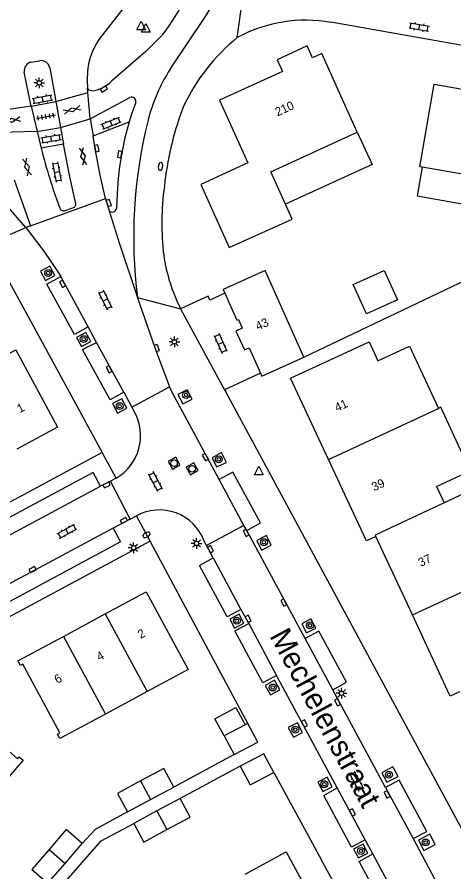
# Model space of a CAD drawing. Extents: x 124000 to 128010, y 398999 to 403000.
# Drawn here: x 127542.2 to 127592.8, y 400226.7 to 400325.7 of the extents above; entities that cross this region are included whole.
import ezdxf

# ---------------------------------------------------------------- set-up
doc = ezdxf.new("R2010")
doc.units = 0
for name, color, linetype in [('gg-afsc-erfafscheiding', 7, 'Continuous'), ('gg-afsc-hekwerk', 7, 'Continuous'), ('gg-anno-huisnummerreeks BGT', 7, 'Continuous'), ('gg-anno-openbare ruimte label', 7, 'Continuous'), ('gg-bbg-bijgebouw', 7, 'Continuous'), ('gg-bbg-gedigitaliseerde bebouwing', 7, 'Continuous'), ('gg-bbg-gedigitaliseerde bijgebouw', 7, 'Continuous'), ('gg-bbg-hoofdgebouw', 7, 'Continuous'), ('gg-bbg-luifel en loopbrug', 7, 'Continuous'), ('gg-bbg-tussenscheiding', 7, 'Continuous'), ('gg-knt-verharding', 7, 'Continuous'), ('gg-knt-verharding nz', 7, 'Continuous'), ('gt-grn-weggrens', 7, 'Continuous'), ('gt-symb-boom', 7, 'Continuous'), ('gt-symb-brandkraan', 7, 'Continuous'), ('gt-symb-gesloten verharding', 7, 'Continuous'), ('gt-symb-klinker verharding', 7, 'Continuous'), ('gt-symb-kolk', 7, 'Continuous'), ('gt-symb-lichtmast', 7, 'Continuous'), ('gt-symb-rioolschacht', 7, 'Continuous'), ('gt-symb-tegel verharding', 7, 'Continuous'), ('gt-symb-waterafsluiter', 7, 'Continuous')]:
    doc.layers.add(name, color=color, linetype=linetype)

# ---------------------------------------------------------------- blocks, each defined once
blk = doc.blocks.new('gt0-KL1')
at = {"layer": 'gt-symb-klinker verharding'}
for p, q in [((-1.15, 0.3), (1.15, 0.3)), ((-1, -0.3), (-1, 0.3)), ((-0.5, 0.3), (-0.5, 0.45)), ((0, -0.3), (0, 0.3)), ((0.5, 0.3), (0.5, 0.45)), ((1, -0.3), (1, 0.3)), ((-1.15, -0.3), (1.15, -0.3)), ((-0.5, -0.45), (-0.5, -0.3)), ((0.5, -0.45), (0.5, -0.3))]:
    blk.add_line(p, q, dxfattribs=at)
blk = doc.blocks.new('gt0-KOLK')
at = {"layer": 'gt-symb-kolk'}
blk.add_lwpolyline([(0, 0), (0.375, 0), (0.375, 0.4), (-0.375, 0.4), (-0.375, 0), (0, 0)], dxfattribs=at)
blk = doc.blocks.new('gt0-WAFSL')
at = {"layer": 'gt-symb-waterafsluiter'}
for p, q in [((-0.5, -0.333), (0, 0.667)), ((0, 0.667), (0.5, -0.333)), ((0.5, -0.333), (-0.5, -0.333))]:
    blk.add_line(p, q, dxfattribs=at)
blk = doc.blocks.new('gt0-LMAST')
at = {"layer": 'gt-symb-lichtmast'}
for p, q in [((-0.182, 0.173), (-0.447, 0.438)), ((-0.005, 0.246), (-0.005, 0.621)), ((0.172, 0.173), (0.437, 0.438)), ((-0.255, -0.004), (-0.63, -0.004)), ((-0.182, -0.181), (-0.447, -0.446)), ((-0.005, -0.254), (-0.005, -0.629)), ((0.437, -0.446), (0.172, -0.181)), ((0.245, -0.004), (0.62, -0.004))]:
    blk.add_line(p, q, dxfattribs=at)
blk.add_circle((-0.005, -0.004), 0.25, dxfattribs=at)
blk = doc.blocks.new('gt0-GESVH1')
at = {"layer": 'gt-symb-gesloten verharding'}
for p, q in [((-0.992, -0.261), (0.008, 0.239)), ((0.008, -0.261), (-0.992, 0.239)), ((0.008, 0.239), (1.008, -0.261)), ((1.008, 0.239), (0.008, -0.261))]:
    blk.add_line(p, q, dxfattribs=at)
blk = doc.blocks.new('gt0-TEG1')
at = {"layer": 'gt-symb-tegel verharding'}
for p, q in [((-1.125, 0), (1.125, 0)), ((-0.9, -0.25), (-0.9, 0.25)), ((-0.45, -0.25), (-0.45, 0.25)), ((0, -0.25), (0, 0.25)), ((0.45, -0.25), (0.45, 0.25)), ((0.9, -0.25), (0.9, 0.25))]:
    blk.add_line(p, q, dxfattribs=at)
blk = doc.blocks.new('gt0-BOOM')
at = {"layer": 'gt-symb-boom'}
for radius in [0.4, 0.2]:
    blk.add_circle((0, 0), radius, dxfattribs=at)
blk = doc.blocks.new('gt0-BR')
at = {"layer": 'gt-symb-brandkraan'}
for centre, radius, start, end in [((-0.244, 0), 0.206, 107.56694, 252.43307), ((0.599, -2.664), 3, 106.89205, 107.56694), ((0, -0.691), 0.938, 73.10799, 106.89205), ((-0.599, -2.664), 3, 72.43309, 73.10799), ((0.244, 0), 0.206, 287.56695, 72.43309), ((0.599, 2.664), 3, 252.43307, 253.10797), ((0, 0.691), 0.938, 253.10797, 286.89206), ((-0.599, 2.664), 3, 286.89206, 287.56695)]:
    blk.add_arc(centre, radius, start, end, dxfattribs=at)
blk = doc.blocks.new('gt0-RS')
at = {"layer": 'gt-symb-rioolschacht'}
blk.add_lwpolyline([(-0.5, -0.5), (0.5, -0.5), (0.5, 0.5), (-0.5, 0.5)], close=True, dxfattribs=at)
blk.add_circle((0, 0), 0.375, dxfattribs=at)

msp = doc.modelspace()

# ---------------------------------------------------------------- linework, layer by layer
at = {"layer": 'gg-afsc-erfafscheiding'}
for p, q in [((127575.406, 400286.326), (127599.168, 400297.655)), ((127567.316, 400240.333), (127560.324, 400236.569)), ((127568.032, 400238.999), (127561.057, 400235.244))]:
    msp.add_line(p, q, dxfattribs=at)
for points in [[(127554.967, 400233.684), (127551.217, 400231.664), (127549.725, 400230.041)], [(127543.722, 400220.988), (127551.926, 400230.344), (127555.694, 400232.366)]]:
    msp.add_lwpolyline(points, dxfattribs=at)
at = {"layer": 'gg-afsc-hekwerk'}
for p, q in [((127540.745, 400295.98), (127546.3, 400285.796)), ((127568.897, 400243.93), (127563.515, 400253.98)), ((127571.922, 400238.257), (127577.37, 400228.243))]:
    msp.add_line(p, q, dxfattribs=at)
at = {"layer": 'gg-bbg-bijgebouw'}
for p, q in [((127570.055, 400241.774), (127568.897, 400243.93)), ((127571.922, 400238.257), (127570.765, 400240.427))]:
    msp.add_line(p, q, dxfattribs=at)
at = {"layer": 'gg-bbg-gedigitaliseerde bebouwing'}
for p, q in [((127582.942, 400288.123), (127583.98, 400285.899)), ((127590.762, 400271.364), (127591.649, 400269.464))]:
    msp.add_line(p, q, dxfattribs=at)
for points in [[(127583.98, 400285.899), (127587.63, 400287.602), (127590.987, 400280.407)], [(127590.762, 400271.364), (127594.666, 400273.182), (127591.245, 400280.527), (127590.987, 400280.407)], [(127600.579, 400262.356), (127596.266, 400271.615), (127591.649, 400269.464)]]:
    msp.add_lwpolyline(points, dxfattribs=at)
at = {"layer": 'gg-bbg-gedigitaliseerde bijgebouw'}
for p, q in [((127568.897, 400243.93), (127568.585, 400243.765)), ((127566.16, 400242.481), (127567.316, 400240.333)), ((127567.316, 400240.333), (127570.055, 400241.774)), ((127570.765, 400240.427), (127568.032, 400238.999)), ((127557.646, 400235.127), (127560.324, 400236.569)), ((127554.967, 400233.684), (127557.646, 400235.127)), ((127561.057, 400235.244), (127558.376, 400233.805)), ((127558.376, 400233.805), (127555.694, 400232.366)), ((127547.738, 400227.733), (127549.725, 400230.041)), ((127545.751, 400225.425), (127547.738, 400227.733))]:
    msp.add_line(p, q, dxfattribs=at)
for points in [[(127566.16, 400242.481), (127565.092, 400244.466), (127567.508, 400245.766), (127568.585, 400243.765)], [(127568.032, 400238.999), (127569.191, 400236.841), (127571.922, 400238.257)], [(127560.324, 400236.569), (127559.165, 400238.728), (127556.484, 400237.284)], [(127556.484, 400237.284), (127553.803, 400235.839), (127554.967, 400233.684)], [(127559.534, 400231.647), (127562.218, 400233.086), (127561.057, 400235.244)], [(127555.694, 400232.366), (127556.849, 400230.207), (127559.534, 400231.647)], [(127549.725, 400230.041), (127547.874, 400231.637), (127545.885, 400229.329)], [(127545.885, 400229.329), (127543.896, 400227.021), (127545.751, 400225.425)]]:
    msp.add_lwpolyline(points, dxfattribs=at)
at = {"layer": 'gg-bbg-hoofdgebouw'}
for p, q in [((127589.093, 400308.313), (127588.815, 400308.362)), ((127598.369, 400306.685), (127589.093, 400308.313)), ((127582.568, 400265.234), (127578.249, 400274.486)), ((127587.966, 400256.487), (127583.732, 400265.572)), ((127547.546, 400254), (127552.388, 400256.612)), ((127592.279, 400247.233), (127587.966, 400256.487)), ((127557.244, 400247.621), (127552.401, 400245.01))]:
    msp.add_line(p, q, dxfattribs=at)
for points in [[(127581.586, 400312.388), (127577.462, 400321.475), (127576.414, 400320.996), (127575.796, 400322.355), (127572.289, 400320.759), (127572.91, 400319.394), (127565.622, 400316.088)], [(127588.815, 400308.362), (127590.505, 400317.934), (127600.057, 400316.237), (127598.369, 400306.685)], [(127565.622, 400316.088), (127568.912, 400308.81), (127563.464, 400306.323), (127566.733, 400299.035), (127574.041, 400302.313), (127573.264, 400304.035)], [(127573.264, 400304.035), (127571.57, 400307.792), (127581.586, 400312.388)], [(127575.406, 400286.326), (127570.915, 400296.345), (127566.045, 400294.173), (127566.233, 400293.751)], [(127566.233, 400293.751), (127567.629, 400290.627), (127567.812, 400290.709), (127568.265, 400289.687), (127567.531, 400289.357), (127568.515, 400287.17), (127569.062, 400287.416), (127570.376, 400284.491)], [(127578.249, 400274.486), (127573.862, 400283.885), (127582.942, 400288.123)], [(127537.293, 400284.641), (127542.016, 400287.193), (127546.865, 400278.219), (127542.141, 400275.666)], [(127570.376, 400284.491), (127570.535, 400284.138), (127575.406, 400286.326)], [(127583.732, 400265.572), (127582.644, 400265.071), (127582.568, 400265.234)], [(127552.388, 400256.612), (127557.137, 400259.174), (127561.989, 400250.179), (127557.244, 400247.621)], [(127552.401, 400245.01), (127547.138, 400242.173), (127546.865, 400242.68), (127547.147, 400242.825), (127542.835, 400250.798), (127542.563, 400250.649), (127542.282, 400251.161), (127547.546, 400254)], [(127593.437, 400247.581), (127592.355, 400247.07), (127592.279, 400247.233)], [(127540.166, 400241.603), (127542.229, 400239.822), (127542.43, 400240.07), (127542.865, 400239.696), (127539.024, 400235.234)], [(127568.597, 400226.469), (127573.336, 400229.052), (127578.227, 400220.078), (127573.486, 400217.494)]]:
    msp.add_lwpolyline(points, dxfattribs=at)
at = {"layer": 'gg-bbg-luifel en loopbrug'}
for points in [[(127581.586, 400312.388), (127583.305, 400308.642), (127573.264, 400304.035)], [(127589.093, 400308.313), (127588.511, 400305), (127598.736, 400303.205)], [(127581.107, 400294.749), (127584.7, 400296.359), (127586.229, 400292.948), (127582.637, 400291.338), (127581.107, 400294.749)]]:
    msp.add_lwpolyline(points, dxfattribs=at)
at = {"layer": 'gg-bbg-tussenscheiding'}
for p, q in [((127578.249, 400274.486), (127590.987, 400280.407)), ((127587.966, 400256.487), (127600.579, 400262.356)), ((127552.388, 400256.612), (127557.244, 400247.621)), ((127547.546, 400254), (127552.401, 400245.01)), ((127568.585, 400243.765), (127566.16, 400242.481)), ((127556.484, 400237.284), (127557.646, 400235.127)), ((127558.376, 400233.805), (127559.534, 400231.647)), ((127545.885, 400229.329), (127547.738, 400227.733))]:
    msp.add_line(p, q, dxfattribs=at)
msp.add_lwpolyline([(127591.649, 400269.464), (127583.654, 400265.74), (127583.732, 400265.572)], dxfattribs=at)
at = {"layer": 'gg-knt-verharding'}
for p, q in [((127597.65, 400321.734), (127578.529, 400325.09)), ((127543.808, 400320.482), (127544.786, 400320.647)), ((127543.819, 400315.403), (127543.001, 400319.326)), ((127545.952, 400319.836), (127546.663, 400315.938)), ((127550.384, 400316.951), (127550.338, 400317.452)), ((127550.66, 400313.936), (127550.384, 400316.951)), ((127550.66, 400313.936), (127555.245, 400316.376)), ((127543.819, 400315.403), (127546.663, 400315.938)), ((127543.819, 400315.403), (127544.517, 400312.452)), ((127546.663, 400315.938), (127547.197, 400312.912)), ((127561.441, 400315.335), (127561.287, 400314.958)), ((127550.66, 400313.936), (127550.981, 400311.942)), ((127550.981, 400311.942), (127555.143, 400313.576)), ((127544.517, 400312.452), (127547.197, 400312.912)), ((127544.517, 400312.452), (127544.976, 400310.514)), ((127547.197, 400312.912), (127547.539, 400310.977)), ((127547.539, 400310.977), (127544.976, 400310.514)), ((127541.824, 400306.877), (127543.712, 400301.527)), ((127543.712, 400301.527), (127552.399, 400304.684)), ((127552.399, 400304.684), (127552.854, 400303.286)), ((127547.756, 400303.31), (127548.636, 400303.625)), ((127543.712, 400301.527), (127543.181, 400301.33)), ((127556.125, 400293.193), (127556.121, 400293.225)), ((127561.111, 400291.939), (127566.212, 400282.565)), ((127551.377, 400288.039), (127550.402, 400289.844)), ((127546.3, 400285.796), (127552.027, 400275.296)), ((127570.376, 400284.491), (127566.212, 400282.565)), ((127555.461, 400280.541), (127559.851, 400282.913)), ((127566.212, 400282.565), (127566.353, 400282.306)), ((127554.525, 400282.273), (127555.461, 400280.541)), ((127597.391, 400224.85), (127566.353, 400282.306)), ((127552.983, 400271.983), (127551.842, 400271.398)), ((127555.286, 400267.567), (127552.983, 400271.983)), ((127555.286, 400267.567), (127553.308, 400266.517)), ((127568.457, 400266.853), (127564.122, 400264.534)), ((127575.544, 400253.751), (127568.773, 400266.269)), ((127563.515, 400253.98), (127557.587, 400265.05)), ((127564.886, 400263.11), (127564.122, 400264.534)), ((127568.109, 400257.131), (127569.008, 400255.486)), ((127579.268, 400236.461), (127572.242, 400249.479)), ((127584.863, 400236.505), (127578.736, 400247.836)), ((127583.381, 400228.849), (127582.497, 400230.453)), ((127588.042, 400230.601), (127591.281, 400224.558)), ((127583.386, 400217.185), (127577.37, 400228.243))]:
    msp.add_line(p, q, dxfattribs=at)
for points in [[(127562.812, 400334.559), (127562.639, 400334.51), (127561.107, 400333.703), (127559.961, 400332.947), (127559.159, 400332.303), (127558.161, 400331.282), (127557.201, 400330.226), (127551.648, 400323.097), (127551.367, 400322.636), (127550.97, 400321.847), (127550.642, 400321.027), (127550.438, 400320.269), (127550.327, 400319.492), (127550.289, 400318.365), (127550.338, 400317.452)], [(127559.903, 400319.659), (127563.99, 400325.755), (127565.541, 400328.323)], [(127559.047, 400323.676), (127557.107, 400321.703), (127553.101, 400318.266)], [(127550.83, 400317.159), (127550.537, 400317.226), (127550.338, 400317.452)], [(127555.931, 400315.814), (127555.457, 400314.574), (127555.143, 400313.576)], [(127555.143, 400313.576), (127554.617, 400311.547), (127554.254, 400309.769), (127554.037, 400308.392), (127553.883, 400307.006), (127553.755, 400305.28), (127553.686, 400303.55)], [(127552.399, 400304.684), (127551.818, 400307.384), (127551.22, 400310.457), (127550.981, 400311.942)], [(127543.181, 400301.33), (127536.907, 400308.551), (127534.851, 400310.685)], [(127548.959, 400304.241), (127548.192, 400307.597), (127547.539, 400310.977)], [(127552.854, 400303.286), (127553.997, 400299.568), (127556.121, 400293.225)], [(127543.181, 400301.33), (127545.284, 400298.617), (127546.835, 400296.342), (127547.225, 400295.649)], [(127544.894, 400296.291), (127545.466, 400295.218), (127546.542, 400295.792), (127545.971, 400296.865), (127544.894, 400296.291)], [(127550.402, 400289.844), (127548.83, 400288.959), (127545.631, 400294.796), (127547.225, 400295.649)], [(127566.233, 400293.751), (127564.515, 400292.927), (127564.309, 400293.39), (127561.111, 400291.939)], [(127556.125, 400293.193), (127558.161, 400287.324), (127559.851, 400282.913)], [(127549.072, 400288.606), (127549.621, 400287.563), (127550.701, 400288.132), (127550.151, 400289.175), (127549.072, 400288.606)], [(127554.525, 400282.273), (127552.94, 400281.392), (127549.759, 400287.222), (127551.377, 400288.039)], [(127560.807, 400282.008), (127561.368, 400280.917), (127562.453, 400281.474), (127561.892, 400282.565), (127560.807, 400282.008)], [(127553.236, 400280.953), (127553.82, 400279.854), (127554.897, 400280.427), (127554.313, 400281.525), (127553.236, 400280.953)], [(127552.027, 400275.296), (127526.073, 400261.356), (127474.168, 400201.077)], [(127566.426, 400274.145), (127565.867, 400275.283), (127564.767, 400274.691), (127565.279, 400273.652), (127566.426, 400274.145)], [(127551.842, 400271.398), (127551.004, 400272.972), (127530.034, 400261.753), (127530.958, 400260.177)], [(127568.773, 400266.269), (127570.383, 400267.14), (127567.186, 400273.024), (127565.587, 400272.159)], [(127553.308, 400266.517), (127554.173, 400264.94), (127539.36, 400256.997), (127538.494, 400258.595)], [(127571.625, 400264.552), (127571.055, 400265.675), (127569.93, 400265.097), (127570.496, 400264.001), (127571.625, 400264.552)], [(127557.587, 400265.05), (127533.418, 400252.079), (127482.966, 400193.442)], [(127568.109, 400257.131), (127566.517, 400256.276), (127563.308, 400262.224), (127564.886, 400263.11)], [(127566.821, 400256.021), (127567.372, 400254.978), (127568.451, 400255.547), (127567.9, 400256.59), (127566.821, 400256.021)], [(127576.782, 400254.97), (127576.218, 400256.058), (127575.152, 400255.447), (127575.69, 400254.419), (127576.782, 400254.97)], [(127572.242, 400249.479), (127570.626, 400248.638), (127567.417, 400254.649), (127569.008, 400255.486)], [(127578.736, 400247.836), (127580.331, 400248.701), (127577.132, 400254.602), (127575.544, 400253.751)], [(127570.921, 400248.33), (127571.542, 400247.232), (127572.604, 400247.832), (127571.983, 400248.93), (127570.921, 400248.33)], [(127573.585, 400243.449), (127574.177, 400242.326), (127575.256, 400242.895), (127574.664, 400244.018), (127573.585, 400243.449)], [(127586.322, 400237.801), (127585.709, 400238.912), (127584.437, 400238.22), (127585.015, 400237.13), (127586.322, 400237.801)], [(127577.017, 400237.151), (127577.589, 400236.035), (127578.675, 400236.592), (127578.102, 400237.708), (127577.017, 400237.151)], [(127588.042, 400230.601), (127589.644, 400231.424), (127586.433, 400237.364), (127584.863, 400236.505)], [(127582.497, 400230.453), (127580.908, 400229.601), (127577.691, 400235.585), (127579.268, 400236.461)], [(127590.611, 400229.916), (127589.976, 400231.096), (127588.678, 400230.404), (127589.29, 400229.227), (127590.611, 400229.916)], [(127581.162, 400229.369), (127581.734, 400228.372), (127582.8, 400228.917), (127582.27, 400229.953), (127581.162, 400229.369)], [(127586.582, 400222.906), (127585.013, 400222.013), (127581.805, 400227.962), (127583.381, 400228.849)]]:
    msp.add_lwpolyline(points, dxfattribs=at)
for centre, radius, start, end in [((127540.663, 400338.027), 23.322, 322.02364, 346.96309), ((127575.652, 400308.437), 16.899, 80.19707, 118.13426), ((127582.466, 400305.376), 23.265, 129.45296, 154.65549), ((127544.029, 400319.468), 1.038, 102.29352, 187.86893), ((127544.951, 400319.64), 1.02, 11.05812, 99.30154), ((127577.092, 400308.721), 20.375, 147.53014, 166.11841), ((127550.44, 400320.843), 3.704, 276.04757, 315.92631), ((127555.462, 400315.941), 0.486, 344.83508, 116.51337), ((127597.315, 400301.93), 38.311, 160.11975, 173.71678), ((127611.383, 400300.22), 55.703, 166.0922, 187.21443), ((127607.79, 400326.179), 64.738, 194.00353, 200.43732), ((127590.321, 400301.835), 31.381, 172.14697, 186.80845), ((127548.521, 400304.078), 0.467, 284.22753, 20.43187), ((127547.555, 400303.713), 0.451, 198.02174, 296.44132), ((127553.216, 400303.589), 0.472, 219.93617, 355.2731), ((127579.555, 400301.158), 20.62, 188.48759, 206.55822)]:
    msp.add_arc(centre, radius, start, end, dxfattribs=at)
at = {"layer": 'gg-knt-verharding nz'}
for p, q in [((127546.663, 400315.938), (127550.384, 400316.951)), ((127543.819, 400315.403), (127539.153, 400314.707)), ((127547.197, 400312.912), (127550.66, 400313.936)), ((127544.517, 400312.452), (127540.091, 400312.342)), ((127550.402, 400289.844), (127547.225, 400295.649)), ((127554.525, 400282.273), (127551.377, 400288.039)), ((127555.461, 400280.541), (127555.733, 400280.037)), ((127553.64, 400272.324), (127552.983, 400271.983)), ((127568.457, 400266.853), (127565.587, 400272.159)), ((127530.958, 400260.177), (127551.842, 400271.398)), ((127555.286, 400267.567), (127556.009, 400267.959)), ((127568.773, 400266.269), (127568.457, 400266.853)), ((127553.308, 400266.517), (127538.494, 400258.595)), ((127564.122, 400264.534), (127563.845, 400265.05)), ((127564.886, 400263.11), (127568.109, 400257.131)), ((127569.008, 400255.486), (127572.242, 400249.479)), ((127578.736, 400247.836), (127575.544, 400253.751)), ((127582.497, 400230.453), (127579.268, 400236.461)), ((127584.863, 400236.505), (127588.042, 400230.601)), ((127586.582, 400222.906), (127583.381, 400228.849))]:
    msp.add_line(p, q, dxfattribs=at)
msp.add_lwpolyline([(127565.587, 400272.159), (127560.05, 400282.395), (127559.851, 400282.913)], dxfattribs=at)
for centre, radius, start, end in [((127550.821, 400277.23), 5.658, 299.88652, 29.74912), ((127558.675, 400263.131), 5.515, 20.35956, 118.90703)]:
    msp.add_arc(centre, radius, start, end, dxfattribs=at)
at = {"layer": 'gt-grn-weggrens'}
for p, q in [((127567.683, 400323.34), (127568.613, 400330.005)), ((127538.903, 400299.495), (127543.181, 400301.33)), ((127556.121, 400293.225), (127561.111, 400291.939)), ((127553.64, 400272.324), (127552.027, 400275.296)), ((127557.587, 400265.05), (127556.009, 400267.959))]:
    msp.add_line(p, q, dxfattribs=at)

# ---------------------------------------------------------------- block references
at = {"layer": 'gt-symb-boom'}
for p in [(127545.773, 400296.073), (127549.898, 400288.418), (127561.75, 400281.949), (127554.058, 400280.661), (127565.542, 400274.508), (127570.766, 400264.916), (127567.637, 400255.811), (127576.106, 400255.289), (127571.792, 400248.091), (127574.4, 400243.215), (127585.245, 400237.996), (127577.762, 400236.901), (127589.494, 400230.152), (127582.024, 400229.176)]:
    msp.add_blockref('gt0-BOOM', p, dxfattribs=at)
at = {"layer": 'gt-symb-brandkraan'}
for p, rotation in [((127558.787, 400308.41), -97.93380653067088), ((127557.164, 400265.764), 28.229150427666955)]:
    msp.add_blockref('gt0-BR', p, dxfattribs=dict(at, rotation=rotation))
at = {"layer": 'gt-symb-gesloten verharding'}
for p, rotation in [((127548.553, 400314.964), 15.245070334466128), ((127541.566, 400313.75), -171.48906580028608), ((127549.804, 400309.564), 100.95043426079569), ((127543.335, 400308.356), -74.44827510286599)]:
    msp.add_blockref('gt0-GESVH1', p, dxfattribs=dict(at, rotation=rotation))
at = {"layer": 'gt-symb-klinker verharding'}
for p, rotation in [((127588.761, 400324.543), -9.96151659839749), ((127545.124, 400316.206), 10.60205829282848), ((127553.069, 400313.41), 21.71629046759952), ((127546.123, 400311.624), 9.725965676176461), ((127546.792, 400307.766), -79.28535610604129), ((127552.372, 400292.958), -64.33212483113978), ((127565.737, 400287.934), -65.61293328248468), ((127558.203, 400271.923), 118.02531606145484), ((127547.963, 400266.171), 28.692787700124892), ((127581.498, 400237.254), -61.56337130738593)]:
    msp.add_blockref('gt0-KL1', p, dxfattribs=dict(at, rotation=rotation))
at = {"layer": 'gt-symb-kolk'}
for p, rotation in [((127552.136, 400317.55), -149.87077041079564), ((127551.22, 400310.457), -79.85972352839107), ((127554.254, 400309.769), 80.09720484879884), ((127552.6, 400304.111), -70.67948601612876), ((127547.618, 400294.933), 118.69482986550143), ((127558.161, 400287.324), -70.85810986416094), ((127553.012, 400285.03), 118.74184961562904), ((127564.161, 400274.845), 118.56473433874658), ((127552.462, 400271.713), -153.07403530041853), ((127554.634, 400267.232), 27.586406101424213), ((127568.876, 400266.077), 118.283264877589), ((127564.411, 400263.998), -61.84681483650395), ((127544.065, 400261.571), 28.153185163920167), ((127573.247, 400258.027), 118.48550616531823), ((127568.757, 400255.947), -61.435265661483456), ((127579.464, 400246.472), 118.09907055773), ((127575.289, 400243.833), -61.64458730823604), ((127585.211, 400235.806), 116.48926792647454), ((127580.838, 400233.543), -61.7708495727)]:
    msp.add_blockref('gt0-KOLK', p, dxfattribs=dict(at, rotation=rotation))
at = {"layer": 'gt-symb-lichtmast'}
for p in [(127544.751, 400318.081), (127560.404, 400288.104), (127555.685, 400264.265), (127562.973, 400264.766), (127579.77, 400247.433)]:
    msp.add_blockref('gt0-LMAST', p, dxfattribs=at)
at = {"layer": 'gt-symb-rioolschacht'}
for p, rotation in [((127560.359, 400274.06), 29.413579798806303), ((127562.463, 400273.409), -59.74762904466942)]:
    msp.add_blockref('gt0-RS', p, dxfattribs=dict(at, rotation=rotation))
at = {"layer": 'gt-symb-tegel verharding', "rotation": 10.253598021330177}
msp.add_blockref('gt0-TEG1', (127545.517, 400314.174), dxfattribs=at)
at = {"layer": 'gt-symb-waterafsluiter'}
for p in [(127556.536, 400324.569), (127557.088, 400324.274), (127570.18, 400273.053)]:
    msp.add_blockref('gt0-WAFSL', p, dxfattribs=at)

# ---------------------------------------------------------------- texts
at = {"layer": 'gg-anno-huisnummerreeks BGT'}
for s, rotation, p in [('210', 24.4, (127572.334, 400314.192)), ('43', 24.1, (127570.067, 400289.404)), ('1', 28.4, (127542.497, 400279.837)), ('41', 25, (127579.241, 400279.983)), ('39', 25, (127583.533, 400270.787)), ('37', 25, (127588.933, 400262.042)), ('2', 28.4, (127556.476, 400253.704)), ('4', 28.4, (127551.709, 400251.132)), ('6', 28.4, (127546.826, 400248.499))]:
    msp.add_text(s, height=1, rotation=rotation, dxfattribs=at).set_placement(p)
at = {"layer": 'gg-anno-openbare ruimte label'}
msp.add_text('Mechelenstraat', height=2.5, rotation=298.4, dxfattribs=at).set_placement((127571.375, 400254.07))

doc.saveas('drawing.dxf')
